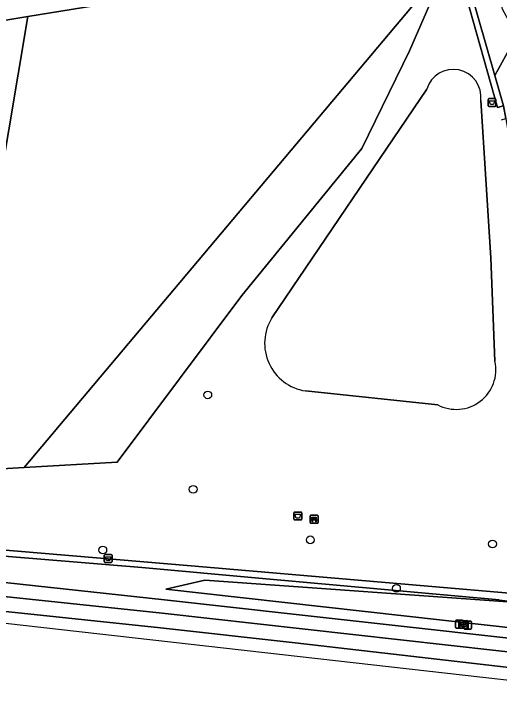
# Model space of a CAD drawing. Extents: x 162510 to 163918, y 388494 to 389774.
# Drawn here: x 163095.5 to 163156.8, y 388521.4 to 388609.9 of the extents above; entities that cross this region are included whole.
import ezdxf

# ---------------------------------------------------------------- set-up
doc = ezdxf.new("R2010")
doc.units = 0
for name, color, linetype in [('IMGEO_Afsluitpaal', 7, 'Continuous'), ('IMGEO_Afvalbak', 7, 'Continuous'), ('IMGEO_Bank', 7, 'Continuous'), ('IMGEO_Berm_groen', 7, 'Continuous'), ('IMGEO_Boom', 7, 'Continuous'), ('IMGEO_Grasland_overig', 7, 'Continuous'), ('IMGEO_Groenvoorziening', 7, 'Continuous'), ('IMGEO_Haag', 7, 'Continuous'), ('IMGEO_Hek', 7, 'Continuous'), ('IMGEO_Loofbos', 7, 'Continuous'), ('IMGEO_Rijbaan_lokaal_gesloten', 7, 'Continuous'), ('IMGEO_Rioolput', 7, 'Continuous'), ('IMGEO_Voetpad_onverhard', 7, 'Continuous'), ('IMGEO_Voetpad_open', 7, 'Continuous')]:
    doc.layers.add(name, color=color, linetype=linetype)

msp = doc.modelspace()

# ---------------------------------------------------------------- linework, layer by layer
at = {"layer": 'IMGEO_Afsluitpaal'}
for p, q in [((163151.293, 388532.339), (163151.293, 388533.139)), ((163151.293, 388533.139), (163151.293, 388532.339)), ((163151.393, 388533.239), (163152.183, 388533.239)), ((163152.183, 388533.239), (163151.393, 388533.239)), ((163152.283, 388533.139), (163152.283, 388532.339)), ((163152.283, 388532.339), (163152.283, 388533.139)), ((163152.352, 388532.23), (163152.352, 388533.03)), ((163152.352, 388533.03), (163152.352, 388532.23)), ((163152.452, 388533.13), (163153.242, 388533.13)), ((163153.242, 388533.13), (163152.452, 388533.13)), ((163153.342, 388533.03), (163153.342, 388532.23)), ((163153.342, 388532.23), (163153.342, 388533.03)), ((163152.183, 388532.239), (163151.393, 388532.239)), ((163151.393, 388532.239), (163152.183, 388532.239)), ((163153.242, 388532.13), (163152.452, 388532.13)), ((163152.452, 388532.13), (163153.242, 388532.13))]:
    msp.add_line(p, q, dxfattribs=at)
for points in [[(163151.713, 388533.114), (163151.863, 388533.114), (163151.863, 388532.364), (163151.713, 388532.364), (163151.713, 388533.114)], [(163152.772, 388533.005), (163152.922, 388533.005), (163152.922, 388532.255), (163152.772, 388532.255), (163152.772, 388533.005)]]:
    msp.add_lwpolyline(points, dxfattribs=at)
for centre, start, end in [((163151.393, 388533.139), 90, 180), ((163151.393, 388533.139), 90, 180), ((163152.183, 388533.139), 0, 90), ((163152.183, 388533.139), 360, 90), ((163152.452, 388533.03), 90, 180), ((163152.452, 388533.03), 90, 180), ((163153.242, 388533.03), 0, 90), ((163153.242, 388533.03), 360, 90), ((163151.393, 388532.339), 180, 270), ((163151.393, 388532.339), 180, 270), ((163152.183, 388532.339), 270, 0), ((163152.183, 388532.339), 270, 0), ((163152.452, 388532.23), 180, 270), ((163152.452, 388532.23), 180, 270), ((163153.242, 388532.23), 270, 0), ((163153.242, 388532.23), 270, 0)]:
    msp.add_arc(centre, 0.1, start, end, dxfattribs=at)
at = {"layer": 'IMGEO_Afvalbak'}
for p, q in [((163155.431, 388598.279), (163155.431, 388599.079)), ((163155.431, 388599.079), (163155.431, 388598.279)), ((163155.531, 388599.179), (163156.321, 388599.179)), ((163156.321, 388599.179), (163155.531, 388599.179)), ((163156.421, 388599.079), (163156.421, 388598.279)), ((163156.421, 388598.279), (163156.421, 388599.079)), ((163156.321, 388598.179), (163155.531, 388598.179)), ((163155.531, 388598.179), (163156.321, 388598.179)), ((163130.868, 388546.019), (163130.868, 388546.819)), ((163130.868, 388546.819), (163130.868, 388546.019)), ((163130.968, 388546.919), (163131.758, 388546.919)), ((163131.758, 388546.919), (163130.968, 388546.919)), ((163131.858, 388546.819), (163131.858, 388546.019)), ((163131.858, 388546.019), (163131.858, 388546.819)), ((163131.758, 388545.919), (163130.968, 388545.919)), ((163130.968, 388545.919), (163131.758, 388545.919)), ((163106.891, 388540.647), (163106.891, 388541.447)), ((163106.891, 388541.447), (163106.891, 388540.647)), ((163106.991, 388541.547), (163107.781, 388541.547)), ((163107.781, 388541.547), (163106.991, 388541.547)), ((163107.881, 388541.447), (163107.881, 388540.647)), ((163107.881, 388540.647), (163107.881, 388541.447)), ((163107.781, 388540.547), (163106.991, 388540.547)), ((163106.991, 388540.547), (163107.781, 388540.547))]:
    msp.add_line(p, q, dxfattribs=at)
for points in [[(163155.574, 388598.893), (163156.278, 388598.893), (163156.129, 388598.423), (163155.723, 388598.423), (163155.574, 388598.893)], [(163131.011, 388546.633), (163131.715, 388546.633), (163131.566, 388546.163), (163131.16, 388546.163), (163131.011, 388546.633)], [(163107.034, 388541.261), (163107.738, 388541.261), (163107.589, 388540.791), (163107.183, 388540.791), (163107.034, 388541.261)]]:
    msp.add_lwpolyline(points, dxfattribs=at)
for centre, start, end in [((163155.531, 388599.079), 90, 180), ((163155.531, 388599.079), 90, 180), ((163156.321, 388599.079), 0, 90), ((163156.321, 388599.079), 360, 90), ((163155.531, 388598.279), 180, 270), ((163155.531, 388598.279), 180, 270), ((163156.321, 388598.279), 270, 0), ((163156.321, 388598.279), 270, 0), ((163130.968, 388546.819), 90, 180), ((163130.968, 388546.819), 90, 180), ((163131.758, 388546.819), 0, 90), ((163131.758, 388546.819), 360, 90), ((163130.968, 388546.019), 180, 270), ((163130.968, 388546.019), 180, 270), ((163131.758, 388546.019), 270, 0), ((163131.758, 388546.019), 270, 0), ((163106.991, 388541.447), 90, 180), ((163106.991, 388541.447), 90, 180), ((163107.781, 388541.447), 0, 90), ((163107.781, 388541.447), 360, 90), ((163106.991, 388540.647), 180, 270), ((163106.991, 388540.647), 180, 270), ((163107.781, 388540.647), 270, 0), ((163107.781, 388540.647), 270, 0)]:
    msp.add_arc(centre, 0.1, start, end, dxfattribs=at)
at = {"layer": 'IMGEO_Bank'}
for p, q in [((163132.927, 388545.579), (163132.927, 388546.42)), ((163132.927, 388546.42), (163132.927, 388545.579)), ((163133.002, 388546.504), (163133.843, 388546.504)), ((163133.843, 388546.504), (163133.002, 388546.504)), ((163133.624, 388545.902), (163133.231, 388545.902)), ((163133.236, 388546.01), (163133.236, 388546.116)), ((163133.28, 388546.116), (163133.28, 388546.01)), ((163133.568, 388546.122), (163133.286, 388546.122)), ((163133.286, 388546.004), (163133.568, 388546.004)), ((163133.574, 388546.01), (163133.574, 388546.116)), ((163133.618, 388546.116), (163133.618, 388546.01)), ((163133.927, 388546.429), (163133.927, 388545.588)), ((163133.927, 388545.588), (163133.927, 388546.429)), ((163133.852, 388545.504), (163133.011, 388545.504)), ((163133.011, 388545.504), (163133.852, 388545.504))]:
    msp.add_line(p, q, dxfattribs=at)
for points in [[(163133.174, 388545.902), (163133.032, 388545.902), (163133.144, 388546.004), (163133.23, 388546.004)], [(163133.23, 388546.122), (163133.144, 388546.122), (163133.144, 388546.283), (163133.707, 388546.283), (163133.707, 388546.122), (163133.624, 388546.122)], [(163133.224, 388545.895), (163133.224, 388545.688), (163133.181, 388545.688), (163133.181, 388545.895)], [(163133.624, 388546.004), (163133.707, 388546.004), (163133.819, 388545.902), (163133.68, 388545.902)], [(163133.674, 388545.895), (163133.674, 388545.688), (163133.63, 388545.688), (163133.63, 388545.895)]]:
    msp.add_lwpolyline(points, dxfattribs=at)
for centre, radius, start, end in [((163133.005, 388546.426), 0.0779, 92.4484, 184.28452), ((163133.005, 388546.426), 0.0779, 92.4484, 184.28452), ((163133.174, 388545.895), 0.00671, 2.89567, 87.10433), ((163133.231, 388545.895), 0.00671, 92.89567, 177.10433), ((163133.229, 388546.115), 0.00671, 2.89567, 87.10433), ((163133.229, 388546.011), 0.00671, 272.89567, 357.10433), ((163133.286, 388546.115), 0.00671, 92.89567, 177.10433), ((163133.286, 388546.011), 0.00671, 182.89567, 267.10433), ((163133.568, 388546.115), 0.00671, 2.89567, 87.10433), ((163133.568, 388546.011), 0.00671, 272.89567, 357.10433), ((163133.625, 388546.115), 0.00671, 92.89567, 177.10433), ((163133.625, 388546.011), 0.00671, 182.89567, 267.10433), ((163133.623, 388545.895), 0.00671, 2.89567, 87.10433), ((163133.68, 388545.895), 0.00671, 92.89567, 177.10433), ((163133.849, 388546.426), 0.0779, 2.4484, 94.28452), ((163133.849, 388546.426), 0.0779, 2.4484, 94.28452), ((163133.005, 388545.582), 0.0779, 182.4484, 274.28452), ((163133.005, 388545.582), 0.0779, 182.4484, 274.28452), ((163133.849, 388545.582), 0.0779, 272.4484, 4.28452), ((163133.849, 388545.582), 0.0779, 272.4484, 4.28452)]:
    msp.add_arc(centre, radius, start, end, dxfattribs=at)
at = {"layer": 'IMGEO_Berm_groen'}
msp.add_lwpolyline([(163162.737, 388610.941), (163159.072, 388607.141), (163156.285, 388602.096), (163156.796, 388600.322), (163157.394, 388598.247), (163157.674, 388596.664), (163158.197, 388593.28), (163161.131, 388566.113), (163161.231, 388566.122), (163159.02, 388590.166)], dxfattribs=at)
at = {"layer": 'IMGEO_Boom'}
for centre in [(163119.986, 388561.722), (163118.137, 388549.792), (163132.958, 388543.402), (163155.98, 388542.88), (163106.709, 388542.113), (163143.84, 388537.267)]:
    msp.add_circle(centre, 0.489, dxfattribs=at)
at = {"layer": 'IMGEO_Grasland_overig'}
for points in [[(163157.141, 388596.515), (163157.674, 388596.664), (163157.394, 388598.247), (163156.627, 388598.047), (163151.376, 388616.641), (163152.043, 388616.813), (163152.223, 388618.507), (163150.202, 388616.103), (163145.502, 388605.218), (163139.466, 388592.856), (163124.276, 388574.27), (163108.523, 388553.238), (163096.774, 388552.545), (163087.55, 388552.001), (163086.667, 388542.733), (163086.905, 388542.71), (163117.864, 388540.098), (163165.007, 388536.066), (163165.881, 388543.752), (163165.291, 388544.507), (163165.822, 388544.867), (163165.736, 388545.383)], [(163128.085, 388571.475), (163147.663, 388600.39)], [(163154.492, 388598.948), (163155.771, 388579.048), (163156.296, 388565.982)], [(163149.053, 388560.475), (163132.323, 388562.222)]]:
    msp.add_lwpolyline(points, dxfattribs=at)
msp.add_lwpolyline([(163087.55, 388552.001), (163097.25, 388609.539), (163094.191, 388609.039), (163084.529, 388553.697), (163082.024, 388539.339), (163085.355, 388538.977)], close=True, dxfattribs=at)
for centre, radius, start, end in [((163151.015, 388599.374), 3.503, 353.018, 163.13535), ((163133.289, 388568.261), 6.116, 148.30297, 260.91388), ((163151.396, 388564.91), 5.016, 242.1484, 12.34453)]:
    msp.add_arc(centre, radius, start, end, dxfattribs=at)
at = {"layer": 'IMGEO_Groenvoorziening'}
for points in [[(163156.627, 388598.047), (163157.394, 388598.247), (163156.796, 388600.322), (163156.285, 388602.096), (163152.043, 388616.813), (163151.376, 388616.641)], [(163086.905, 388542.71), (163086.667, 388542.733), (163086.571, 388541.959), (163111.633, 388539.893), (163126.891, 388538.502), (163156.823, 388535.834), (163160.875, 388535.356), (163165.574, 388534.802), (163166.547, 388539.324), (163166.617, 388542.869), (163166.465, 388543.604), (163165.822, 388544.867), (163165.291, 388544.507), (163165.881, 388543.752), (163165.007, 388536.066), (163117.864, 388540.098)]]:
    msp.add_lwpolyline(points, close=True, dxfattribs=at)
for points in [[(163147.663, 388600.39), (163128.085, 388571.475)], [(163156.296, 388565.982), (163155.771, 388579.048), (163154.492, 388598.948)], [(163132.323, 388562.222), (163149.053, 388560.475)], [(163156.823, 388535.834), (163126.891, 388538.502), (163111.633, 388539.893), (163086.571, 388541.959)], [(163085.355, 388538.977), (163114.509, 388535.804), (163163.352, 388530.39), (163163.569, 388530.366), (163165.14, 388530.191), (163166.114, 388530.083), (163174.517, 388529.152), (163175.157, 388529.06), (163176.084, 388528.854), (163176.989, 388528.567), (163177.864, 388528.2), (163178.704, 388527.756), (163179.5, 388527.239), (163180.247, 388526.653), (163180.939, 388526.002), (163181.569, 388525.292), (163182.105, 388524.475), (163182.522, 388523.729), (163182.991, 388522.828), (163183.156, 388522.441), (163189.583, 388521.388)], [(163164.687, 388531.572), (163114.693, 388537.156), (163119.608, 388538.285), (163160.875, 388535.356)], [(163160.875, 388535.356), (163119.608, 388538.285), (163114.693, 388537.156), (163164.687, 388531.572)]]:
    msp.add_lwpolyline(points, dxfattribs=at)
for centre, radius, start, end in [((163151.015, 388599.374), 3.503, 353.018, 163.13535), ((163133.289, 388568.261), 6.116, 148.30297, 260.91388), ((163151.396, 388564.91), 5.016, 242.1484, 12.34453)]:
    msp.add_arc(centre, radius, start, end, dxfattribs=at)
at = {"layer": 'IMGEO_Haag'}
for points in [[(163156.627, 388598.047), (163157.394, 388598.247), (163156.796, 388600.322), (163156.285, 388602.096), (163152.043, 388616.813), (163151.376, 388616.641)], [(163165.291, 388544.507), (163165.881, 388543.752), (163165.007, 388536.066), (163117.864, 388540.098), (163086.905, 388542.71), (163086.667, 388542.733), (163086.571, 388541.959), (163111.633, 388539.893), (163126.891, 388538.502), (163156.823, 388535.834), (163160.875, 388535.356), (163165.574, 388534.802), (163166.547, 388539.324), (163166.617, 388542.869), (163166.465, 388543.604), (163165.822, 388544.867)]]:
    msp.add_lwpolyline(points, close=True, dxfattribs=at)
at = {"layer": 'IMGEO_Hek'}
msp.add_lwpolyline([(163096.774, 388552.545), (163150.202, 388616.103)], dxfattribs=at)
at = {"layer": 'IMGEO_Loofbos'}
for points in [[(163096.774, 388552.545), (163150.202, 388616.103), (163152.223, 388618.507), (163097.25, 388609.539), (163087.55, 388552.001)], [(163096.774, 388552.545), (163108.523, 388553.238), (163124.276, 388574.27), (163139.466, 388592.856), (163145.502, 388605.218), (163150.202, 388616.103)]]:
    msp.add_lwpolyline(points, close=True, dxfattribs=at)
at = {"layer": 'IMGEO_Rijbaan_lokaal_gesloten'}
for points in [[(163178.982, 388523.125), (163178.758, 388523.432), (163178.09, 388524.156), (163177.403, 388524.656), (163176.288, 388525.112), (163175.638, 388525.237), (163131.035, 388530.402), (163114.004, 388532.296), (163069.219, 388537.019), (163059.674, 388538.08), (163040.29, 388540.234), (163031.566, 388541.204), (163014.762, 388543.071), (162987.025, 388546.161), (162964.579, 388548.669), (162948.369, 388550.483), (162948.321, 388550.488), (162908.963, 388554.88), (162908.848, 388553.848), (163175.64, 388523.673), (163178.982, 388523.125)], [(163069.219, 388537.019), (163114.004, 388532.296), (163131.035, 388530.402), (163175.638, 388525.237), (163176.288, 388525.112), (163177.403, 388524.656), (163178.09, 388524.156), (163178.758, 388523.432), (163178.982, 388523.125), (163181.189, 388522.764), (163181.189, 388522.764), (163180.892, 388523.29), (163180.439, 388523.948), (163179.929, 388524.562), (163179.365, 388525.129), (163178.754, 388525.643), (163178.099, 388526.1), (163177.406, 388526.497), (163176.68, 388526.831), (163175.927, 388527.098), (163175.154, 388527.297), (163174.485, 388527.411), (163114.206, 388534.115), (163069.421, 388538.838)]]:
    msp.add_lwpolyline(points, dxfattribs=at)
at = {"layer": 'IMGEO_Rioolput'}
for p, q in [((163151.81, 388532.285), (163151.81, 388533.137)), ((163151.885, 388533.211), (163152.737, 388533.211)), ((163152.069, 388532.705), (163152.069, 388532.717)), ((163152.507, 388532.668), (163152.109, 388532.668)), ((163152.112, 388532.754), (163152.51, 388532.754)), ((163152.321, 388532.431), (163152.296, 388532.431)), ((163152.298, 388532.991), (163152.323, 388532.991)), ((163152.553, 388532.717), (163152.553, 388532.705)), ((163152.811, 388533.137), (163152.811, 388532.285)), ((163152.737, 388532.211), (163151.885, 388532.211))]:
    msp.add_line(p, q, dxfattribs=at)
for points in [[(163151.81, 388532.285), (163151.81, 388533.137)], [(163151.885, 388533.211), (163152.737, 388533.211)], [(163152.811, 388533.137), (163152.811, 388532.285)], [(163152.737, 388532.211), (163151.885, 388532.211)]]:
    msp.add_lwpolyline(points, dxfattribs=at)
for centre, radius, start, end in [((163151.887, 388533.135), 0.0765, 91.55205, 178.44795), ((163151.887, 388533.135), 0.0765, 91.55205, 178.44795), ((163152.109, 388532.714), 0.0403, 85.87752, 175.75265), ((163152.106, 388532.704), 0.0366, 178.93798, 274.71019), ((163152.51, 388532.711), 0.043, 264.86636, 352.45326), ((163152.514, 388532.716), 0.0386, 1.73085, 96.63898), ((163152.735, 388533.135), 0.0765, 1.55205, 88.44795), ((163152.735, 388533.135), 0.0765, 1.55205, 88.44795), ((163151.887, 388532.287), 0.0765, 181.55205, 268.44795), ((163151.887, 388532.287), 0.0765, 181.55205, 268.44795), ((163152.735, 388532.287), 0.0765, 271.55205, 358.44795), ((163152.735, 388532.287), 0.0765, 271.55205, 358.44795)]:
    msp.add_arc(centre, radius, start, end, dxfattribs=at)
for centre, major_axis, ratio, start_param, end_param in [((163152.297, 388532.711), (-0.387, 0.002), 0.722429, 4.712389, 7.853982), ((163152.322, 388532.711), (-0.39, 0.002), 0.717154, 1.570796, 4.712389)]:
    msp.add_ellipse(centre, major_axis=major_axis, ratio=ratio, start_param=start_param, end_param=end_param, dxfattribs=at)
at = {"layer": 'IMGEO_Voetpad_onverhard'}
msp.add_lwpolyline([(163005.799, 388618.536), (163092.645, 388608.787), (163094.191, 388609.039), (163097.25, 388609.539), (163152.223, 388618.507), (163152.043, 388616.813), (163156.285, 388602.096), (163159.072, 388607.141), (163157.241, 388610.478), (163153.789, 388625.74), (163143.613, 388662.877)], dxfattribs=at)
at = {"layer": 'IMGEO_Voetpad_open'}
for points in [[(163015.252, 388547.952), (163040.636, 388545.038), (163040.394, 388542.064), (163050.754, 388540.913), (163050.808, 388541.407), (163059.93, 388540.394), (163059.876, 388539.899), (163069.421, 388538.838), (163114.206, 388534.115), (163174.485, 388527.411), (163175.154, 388527.297), (163175.927, 388527.098), (163176.68, 388526.831), (163177.406, 388526.497), (163178.099, 388526.1), (163178.754, 388525.643), (163179.365, 388525.129), (163179.929, 388524.562), (163180.439, 388523.948), (163180.892, 388523.29), (163181.189, 388522.764), (163181.189, 388522.764), (163183.156, 388522.441)], [(163183.156, 388522.441), (163182.991, 388522.828), (163182.522, 388523.729), (163182.105, 388524.475), (163181.569, 388525.292), (163180.939, 388526.002), (163180.247, 388526.653), (163179.5, 388527.239), (163178.704, 388527.756), (163177.864, 388528.2), (163176.989, 388528.567), (163176.084, 388528.854), (163175.157, 388529.06), (163174.517, 388529.152), (163166.114, 388530.083), (163165.14, 388530.191), (163163.569, 388530.366), (163163.352, 388530.39), (163114.509, 388535.804), (163085.355, 388538.977)]]:
    msp.add_lwpolyline(points, dxfattribs=at)

doc.saveas('drawing.dxf')
